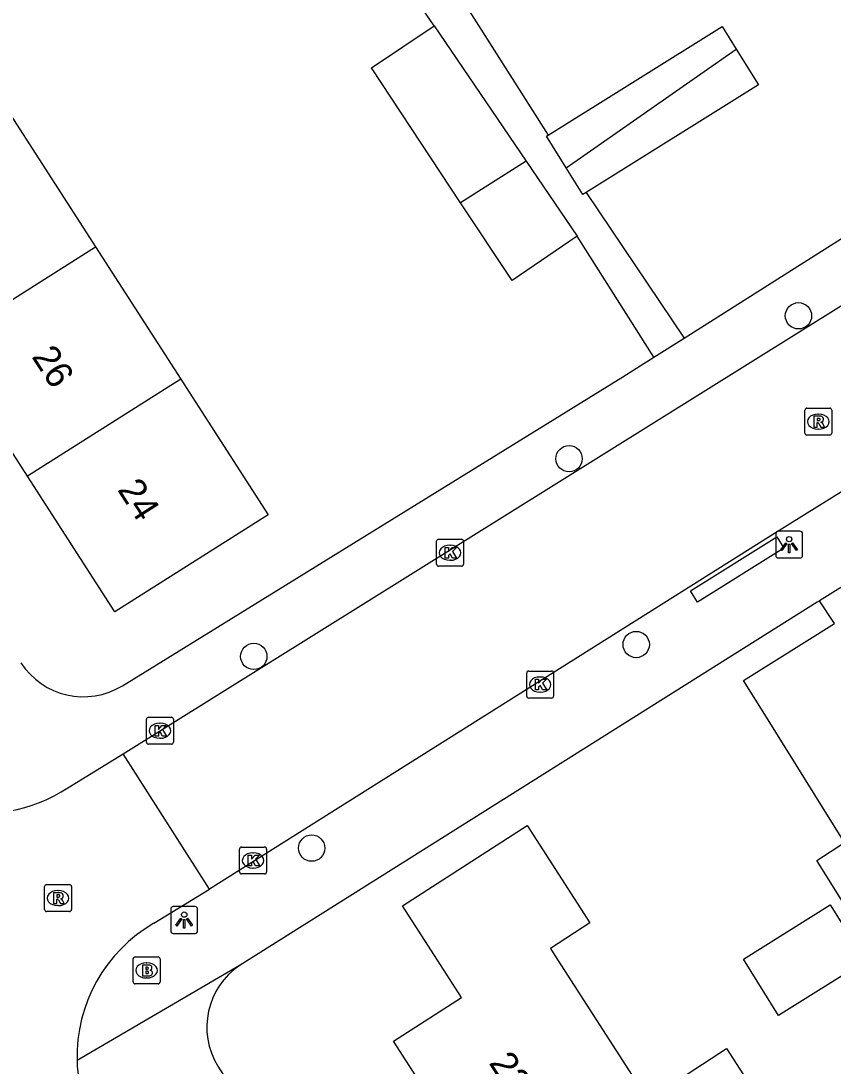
# Model space of a CAD drawing. Extents: x 159353 to 160616, y 385893 to 387321.
# Drawn here: x 159799.81 to 159829.98, y 386245.89 to 386284.7 of the extents above; entities that cross this region are included whole.
import ezdxf

# ---------------------------------------------------------------- set-up
doc = ezdxf.new("R2010")
doc.units = 0
for name, color, linetype in [('IMGEO_Boom', 7, 'Continuous'), ('IMGEO_Brandkraan', 7, 'Continuous'), ('IMGEO_Kolk', 7, 'Continuous'), ('IMGEO_Lichtpunt', 7, 'Continuous'), ('IMGEO_Pand', 7, 'Continuous'), ('IMGEO_Pand_nummerreeks', 7, 'Continuous'), ('IMGEO_Rijbaan_lokaal_open', 7, 'Continuous'), ('IMGEO_Rioolput', 7, 'Continuous'), ('IMGEO_Voetpad_open', 7, 'Continuous')]:
    doc.layers.add(name, color=color, linetype=linetype)

msp = doc.modelspace()

# ---------------------------------------------------------------- linework, layer by layer
at = {"layer": 'IMGEO_Boom'}
for centre in [(159828.694, 386273.749), (159820.171, 386268.444), (159822.665, 386261.544), (159808.462, 386261.102), (159810.611, 386253.984)]:
    msp.add_circle(centre, 0.489, dxfattribs=at)
at = {"layer": 'IMGEO_Brandkraan'}
for p, q in [((159804.054, 386249.942), (159804.906, 386249.942)), ((159803.979, 386249.016), (159803.979, 386249.868)), ((159804.467, 386249.722), (159804.492, 386249.722)), ((159804.98, 386249.868), (159804.98, 386249.016)), ((159804.49, 386249.162), (159804.465, 386249.162)), ((159804.906, 386248.942), (159804.054, 386248.942))]:
    msp.add_line(p, q, dxfattribs=at)
for points in [[(159804.054, 386249.942), (159804.906, 386249.942)], [(159803.979, 386249.016), (159803.979, 386249.868)], [(159804.327, 386249.642), (159804.327, 386249.242), (159804.54, 386249.242)], [(159804.558, 386249.642), (159804.327, 386249.642)], [(159804.506, 386249.561), (159804.452, 386249.561), (159804.452, 386249.485)], [(159804.98, 386249.868), (159804.98, 386249.016)], [(159804.452, 386249.485), (159804.505, 386249.485)], [(159804.514, 386249.409), (159804.452, 386249.409), (159804.452, 386249.328)], [(159804.452, 386249.328), (159804.514, 386249.328)], [(159804.906, 386248.942), (159804.054, 386248.942)]]:
    msp.add_lwpolyline(points, dxfattribs=at)
for centre, radius, start, end in [((159804.056, 386249.866), 0.0765, 91.552, 178.448), ((159804.056, 386249.866), 0.0765, 91.552, 178.448), ((159804.904, 386249.866), 0.0765, 1.552, 88.448), ((159804.904, 386249.866), 0.0765, 1.552, 88.448), ((159804.507, 386249.523), 0.0379, 267.8285, 90.9355), ((159804.562, 386249.497), 0.145, 59.4692, 91.5367), ((159804.587, 386249.544), 0.0922, 285.5137, 58.1501), ((159804.515, 386249.368), 0.0404, 269.8759, 90.5077), ((159804.546, 386249.493), 0.251, 268.6676, 293.5347), ((159804.592, 386249.352), 0.105, 301.3115, 78.989), ((159804.056, 386249.018), 0.0765, 181.552, 268.448), ((159804.056, 386249.018), 0.0765, 181.552, 268.448), ((159804.904, 386249.018), 0.0765, 271.552, 358.448), ((159804.904, 386249.018), 0.0765, 271.552, 358.448)]:
    msp.add_arc(centre, radius, start, end, dxfattribs=at)
for centre, major_axis, ratio, start_param, end_param in [((159804.466, 386249.442), (-0.387, 0.002), 0.722429, 4.712389, 7.853982), ((159804.491, 386249.442), (-0.39, 0.002), 0.717154, 1.570796, 4.712389)]:
    msp.add_ellipse(centre, major_axis=major_axis, ratio=ratio, start_param=start_param, end_param=end_param, dxfattribs=at)
at = {"layer": 'IMGEO_Kolk'}
for p, q in [((159815.326, 386265.452), (159816.178, 386265.452)), ((159815.251, 386264.526), (159815.251, 386265.378)), ((159815.739, 386265.232), (159815.764, 386265.232)), ((159816.252, 386265.378), (159816.252, 386264.526)), ((159816.178, 386264.452), (159815.326, 386264.452)), ((159815.762, 386264.672), (159815.737, 386264.672)), ((159818.598, 386259.632), (159818.598, 386260.484)), ((159818.673, 386260.558), (159819.525, 386260.558)), ((159819.599, 386260.484), (159819.599, 386259.632)), ((159819.086, 386260.338), (159819.111, 386260.338)), ((159819.109, 386259.778), (159819.084, 386259.778)), ((159819.525, 386259.558), (159818.673, 386259.558)), ((159804.474, 386257.917), (159804.474, 386258.769)), ((159804.549, 386258.843), (159805.401, 386258.843)), ((159804.962, 386258.623), (159804.987, 386258.623)), ((159805.475, 386258.769), (159805.475, 386257.917)), ((159805.401, 386257.843), (159804.549, 386257.843)), ((159804.985, 386258.063), (159804.96, 386258.063)), ((159807.935, 386253.099), (159807.935, 386253.951)), ((159808.01, 386254.025), (159808.862, 386254.025)), ((159808.936, 386253.951), (159808.936, 386253.099)), ((159808.423, 386253.805), (159808.448, 386253.805)), ((159808.446, 386253.245), (159808.421, 386253.245)), ((159808.862, 386253.025), (159808.01, 386253.025))]:
    msp.add_line(p, q, dxfattribs=at)
for points in [[(159815.326, 386265.452), (159816.178, 386265.452)], [(159815.251, 386264.526), (159815.251, 386265.378)], [(159815.572, 386265.152), (159815.695, 386265.152), (159815.695, 386265.001), (159815.825, 386265.152), (159815.989, 386265.152), (159815.843, 386265.001), (159815.996, 386264.752), (159815.844, 386264.752), (159815.759, 386264.916), (159815.695, 386264.849), (159815.695, 386264.752), (159815.572, 386264.752), (159815.572, 386265.152)], [(159816.252, 386265.378), (159816.252, 386264.526)], [(159816.178, 386264.452), (159815.326, 386264.452)], [(159818.598, 386259.632), (159818.598, 386260.484)], [(159818.673, 386260.558), (159819.525, 386260.558)], [(159819.599, 386260.484), (159819.599, 386259.632)], [(159818.919, 386260.258), (159819.042, 386260.258), (159819.042, 386260.107), (159819.172, 386260.258), (159819.336, 386260.258), (159819.19, 386260.107), (159819.343, 386259.858), (159819.191, 386259.858), (159819.106, 386260.022), (159819.042, 386259.955), (159819.042, 386259.858), (159818.919, 386259.858), (159818.919, 386260.258)], [(159819.525, 386259.558), (159818.673, 386259.558)], [(159804.474, 386257.917), (159804.474, 386258.769)], [(159804.549, 386258.843), (159805.401, 386258.843)], [(159804.795, 386258.543), (159804.918, 386258.543), (159804.918, 386258.392), (159805.048, 386258.543), (159805.212, 386258.543), (159805.066, 386258.392), (159805.219, 386258.143), (159805.067, 386258.143), (159804.982, 386258.307), (159804.918, 386258.24), (159804.918, 386258.143), (159804.795, 386258.143), (159804.795, 386258.543)], [(159805.475, 386258.769), (159805.475, 386257.917)], [(159805.401, 386257.843), (159804.549, 386257.843)], [(159807.935, 386253.099), (159807.935, 386253.951)], [(159808.01, 386254.025), (159808.862, 386254.025)], [(159808.936, 386253.951), (159808.936, 386253.099)], [(159808.256, 386253.725), (159808.379, 386253.725), (159808.379, 386253.574), (159808.509, 386253.725), (159808.673, 386253.725), (159808.527, 386253.574), (159808.68, 386253.325), (159808.528, 386253.325), (159808.443, 386253.489), (159808.379, 386253.422), (159808.379, 386253.325), (159808.256, 386253.325), (159808.256, 386253.725)], [(159808.862, 386253.025), (159808.01, 386253.025)]]:
    msp.add_lwpolyline(points, dxfattribs=at)
for centre, start, end in [((159815.328, 386265.376), 91.552, 178.448), ((159815.328, 386265.376), 91.552, 178.448), ((159816.176, 386265.376), 1.552, 88.448), ((159816.176, 386265.376), 1.552, 88.448), ((159815.328, 386264.528), 181.552, 268.448), ((159815.328, 386264.528), 181.552, 268.448), ((159816.176, 386264.528), 271.552, 358.448), ((159816.176, 386264.528), 271.552, 358.448), ((159818.675, 386260.482), 91.552, 178.448), ((159818.675, 386260.482), 91.552, 178.448), ((159819.523, 386260.482), 1.552, 88.448), ((159819.523, 386260.482), 1.552, 88.448), ((159818.675, 386259.634), 181.552, 268.448), ((159818.675, 386259.634), 181.552, 268.448), ((159819.523, 386259.634), 271.552, 358.448), ((159819.523, 386259.634), 271.552, 358.448), ((159804.551, 386258.767), 91.552, 178.448), ((159804.551, 386258.767), 91.552, 178.448), ((159805.399, 386258.767), 1.552, 88.448), ((159805.399, 386258.767), 1.552, 88.448), ((159804.551, 386257.919), 181.552, 268.448), ((159804.551, 386257.919), 181.552, 268.448), ((159805.399, 386257.919), 271.552, 358.448), ((159805.399, 386257.919), 271.552, 358.448), ((159808.012, 386253.949), 91.552, 178.448), ((159808.012, 386253.949), 91.552, 178.448), ((159808.86, 386253.949), 1.552, 88.448), ((159808.86, 386253.949), 1.552, 88.448), ((159808.012, 386253.101), 181.552, 268.448), ((159808.012, 386253.101), 181.552, 268.448), ((159808.86, 386253.101), 271.552, 358.448), ((159808.86, 386253.101), 271.552, 358.448)]:
    msp.add_arc(centre, 0.0765, start, end, dxfattribs=at)
for centre, major_axis, ratio, start_param, end_param in [((159815.738, 386264.952), (-0.387, 0.002), 0.722429, 4.712389, 7.853982), ((159815.763, 386264.952), (-0.39, 0.002), 0.717154, 1.570796, 4.712389), ((159819.085, 386260.058), (-0.387, 0.002), 0.722429, 4.712389, 7.853982), ((159819.11, 386260.058), (-0.39, 0.002), 0.717154, 1.570796, 4.712389), ((159804.961, 386258.343), (-0.387, 0.002), 0.722429, 4.712389, 7.853982), ((159804.986, 386258.343), (-0.39, 0.002), 0.717154, 1.570796, 4.712389), ((159808.422, 386253.525), (-0.387, 0.002), 0.722429, 4.712389, 7.853982), ((159808.447, 386253.525), (-0.39, 0.002), 0.717154, 1.570796, 4.712389)]:
    msp.add_ellipse(centre, major_axis=major_axis, ratio=ratio, start_param=start_param, end_param=end_param, dxfattribs=at)
at = {"layer": 'IMGEO_Lichtpunt'}
for p, q in [((159827.848, 386265.659), (159827.848, 386264.852)), ((159827.848, 386265.659), (159827.848, 386264.852)), ((159828.75, 386265.754), (159827.942, 386265.754)), ((159828.75, 386265.754), (159827.942, 386265.754)), ((159828.844, 386264.852), (159828.844, 386265.659)), ((159828.844, 386264.852), (159828.844, 386265.659)), ((159827.942, 386264.758), (159828.75, 386264.758)), ((159827.942, 386264.758), (159828.75, 386264.758)), ((159805.378, 386251.716), (159805.378, 386250.909)), ((159805.378, 386251.716), (159805.378, 386250.909)), ((159806.28, 386251.811), (159805.472, 386251.811)), ((159806.28, 386251.811), (159805.472, 386251.811)), ((159806.374, 386250.909), (159806.374, 386251.716)), ((159806.374, 386250.909), (159806.374, 386251.716)), ((159805.472, 386250.815), (159806.28, 386250.815)), ((159805.472, 386250.815), (159806.28, 386250.815))]:
    msp.add_line(p, q, dxfattribs=at)
for points in [[(159828.222, 386265.323), (159828.261, 386265.295), (159828.073, 386265.033), (159828.035, 386265.06), (159828.222, 386265.323)], [(159828.324, 386265.275), (159828.371, 386265.275), (159828.371, 386264.953), (159828.324, 386264.953), (159828.324, 386265.275)], [(159828.434, 386265.295), (159828.472, 386265.322), (159828.659, 386265.06), (159828.62, 386265.032), (159828.434, 386265.295)], [(159805.752, 386251.38), (159805.791, 386251.352), (159805.603, 386251.09), (159805.565, 386251.117), (159805.752, 386251.38)], [(159805.854, 386251.332), (159805.901, 386251.332), (159805.901, 386251.01), (159805.854, 386251.01), (159805.854, 386251.332)], [(159805.964, 386251.352), (159806.002, 386251.379), (159806.189, 386251.117), (159806.15, 386251.089), (159805.964, 386251.352)]]:
    msp.add_lwpolyline(points, dxfattribs=at)
for centre in [(159828.347, 386265.457), (159805.877, 386251.514)]:
    msp.add_circle(centre, 0.0994, dxfattribs=at)
for centre, start, end in [((159827.942, 386265.659), 90, 180), ((159827.942, 386265.659), 90, 180), ((159828.75, 386265.659), 0, 90), ((159828.75, 386265.659), 0, 90), ((159827.942, 386264.852), 180, 270), ((159827.942, 386264.852), 180, 270), ((159828.75, 386264.852), 270, 0), ((159828.75, 386264.852), 270, 360), ((159805.472, 386251.716), 90, 180), ((159805.472, 386251.716), 90, 180), ((159806.28, 386251.716), 0, 90), ((159806.28, 386251.716), 0, 90), ((159805.472, 386250.909), 180, 270), ((159805.472, 386250.909), 180, 270), ((159806.28, 386250.909), 270, 0), ((159806.28, 386250.909), 270, 360)]:
    msp.add_arc(centre, 0.0946, start, end, dxfattribs=at)
at = {"layer": 'IMGEO_Pand'}
for points in [[(159816.141, 386277.95), (159812.829, 386282.96), (159815.159, 386284.52)], [(159815.159, 386284.52), (159818.578, 386279.486)], [(159819.401, 386280.455), (159825.859, 386284.488), (159826.379, 386283.656)], [(159820.07, 386279.241), (159826.379, 386283.656)], [(159826.379, 386283.656), (159827.21, 386282.325), (159820.802, 386278.323)], [(159799.423, 386281.214), (159802.587, 386276.305)], [(159820.07, 386279.241), (159819.337, 386280.415), (159819.401, 386280.455)], [(159818.578, 386279.486), (159816.141, 386277.95)], [(159818.578, 386279.486), (159820.47, 386276.702)], [(159820.802, 386278.323), (159820.688, 386278.252), (159820.07, 386279.241)], [(159820.47, 386276.702), (159818.053, 386275.06), (159816.141, 386277.95)], [(159796.886, 386272.709), (159802.587, 386276.305)], [(159802.587, 386276.305), (159805.751, 386271.396)], [(159800.05, 386267.8), (159796.886, 386272.709)], [(159805.751, 386271.396), (159806.286, 386270.565), (159808.995, 386266.362), (159803.296, 386262.763), (159800.05, 386267.8)], [(159805.751, 386271.396), (159800.05, 386267.8)], [(159833.898, 386251.63), (159831.503, 386250.119), (159829.371, 386253.53), (159830.409, 386254.19), (159827.501, 386258.843), (159826.646, 386260.211), (159830.029, 386262.325)], [(159817.416, 386240.979), (159813.655, 386246.817), (159816.177, 386248.442), (159815.173, 386250), (159813.989, 386251.839), (159818.613, 386254.818), (159820.943, 386251.204), (159819.478, 386250.26), (159819.646, 386250), (159823.098, 386244.641)], [(159831.178, 386249.783), (159827.955, 386247.769), (159826.649, 386249.858), (159829.872, 386251.872), (159831.178, 386249.783)], [(159823.098, 386244.641), (159826.024, 386246.548), (159829.714, 386240.823), (159826.777, 386238.93)]]:
    msp.add_lwpolyline(points, dxfattribs=at)
at = {"layer": 'IMGEO_Rijbaan_lokaal_open'}
for points in [[(159803.604, 386257.489), (159843.009, 386282.072)], [(159846.112, 386277.054), (159827.802, 386265.662), (159806.815, 386252.464)], [(159801.558, 386256.226), (159803.604, 386257.489)], [(159806.815, 386252.464), (159803.604, 386257.489)], [(159804.752, 386251.193), (159806.815, 386252.464)]]:
    msp.add_lwpolyline(points, dxfattribs=at)
for centre, radius, start, end in [((159798.295, 386261.215), 5.962, 212.3303, 303.1872), ((159807.6, 386246.249), 5.706, 119.9386, 181.5541), ((159807.605, 386246.253), 5.711, 181.5999, 215.0939)]:
    msp.add_arc(centre, radius, start, end, dxfattribs=at)
at = {"layer": 'IMGEO_Rioolput'}
for p, q in [((159828.929, 386269.394), (159828.929, 386270.246)), ((159829.004, 386270.32), (159829.856, 386270.32)), ((159829.93, 386270.246), (159829.93, 386269.394)), ((159829.417, 386270.1), (159829.442, 386270.1)), ((159829.44, 386269.54), (159829.415, 386269.54)), ((159829.856, 386269.32), (159829.004, 386269.32)), ((159800.689, 386251.703), (159800.689, 386252.555)), ((159800.764, 386252.629), (159801.616, 386252.629)), ((159801.177, 386252.409), (159801.202, 386252.409)), ((159801.69, 386252.555), (159801.69, 386251.703)), ((159801.616, 386251.629), (159800.764, 386251.629)), ((159801.2, 386251.849), (159801.175, 386251.849))]:
    msp.add_line(p, q, dxfattribs=at)
for points in [[(159828.929, 386269.394), (159828.929, 386270.246)], [(159829.004, 386270.32), (159829.856, 386270.32)], [(159829.93, 386270.246), (159829.93, 386269.394)], [(159829.518, 386270.018), (159829.266, 386270.02), (159829.266, 386269.62)], [(159829.266, 386269.62), (159829.39, 386269.62), (159829.39, 386269.782), (159829.401, 386269.782)], [(159829.444, 386269.939), (159829.39, 386269.939), (159829.39, 386269.858)], [(159829.39, 386269.858), (159829.442, 386269.858)], [(159829.448, 386269.753), (159829.519, 386269.62), (159829.659, 386269.62), (159829.594, 386269.746)], [(159829.856, 386269.32), (159829.004, 386269.32)], [(159800.689, 386251.703), (159800.689, 386252.555)], [(159800.764, 386252.629), (159801.616, 386252.629)], [(159801.278, 386252.327), (159801.026, 386252.329), (159801.026, 386251.929)], [(159801.69, 386252.555), (159801.69, 386251.703)], [(159801.026, 386251.929), (159801.15, 386251.929), (159801.15, 386252.091), (159801.161, 386252.091)], [(159801.204, 386252.248), (159801.15, 386252.248), (159801.15, 386252.167)], [(159801.15, 386252.167), (159801.202, 386252.167)], [(159801.208, 386252.062), (159801.279, 386251.929), (159801.419, 386251.929), (159801.354, 386252.055)], [(159801.616, 386251.629), (159800.764, 386251.629)]]:
    msp.add_lwpolyline(points, dxfattribs=at)
for centre, radius, start, end in [((159829.006, 386270.244), 0.0765, 91.552, 178.448), ((159829.006, 386270.244), 0.0765, 91.552, 178.448), ((159829.854, 386270.244), 0.0765, 1.552, 88.448), ((159829.854, 386270.244), 0.0765, 1.552, 88.448), ((159829.4, 386269.729), 0.0533, 26.0293, 88.6989), ((159829.426, 386270.047), 0.19, 274.7715, 282.9687), ((159829.45, 386269.843), 0.0964, 77.0061, 93.1865), ((159829.464, 386269.9), 0.0378, 276.6634, 79.6772), ((159829.517, 386269.908), 0.109, 350.3612, 89.416), ((159829.515, 386269.908), 0.112, 277.5842, 350.9817), ((159829.499, 386269.693), 0.108, 29.5134, 73.7905), ((159829.006, 386269.396), 0.0765, 181.552, 268.448), ((159829.006, 386269.396), 0.0765, 181.552, 268.448), ((159829.854, 386269.396), 0.0765, 271.552, 358.448), ((159829.854, 386269.396), 0.0765, 271.552, 358.448), ((159800.766, 386252.553), 0.0765, 91.552, 178.448), ((159800.766, 386252.553), 0.0765, 91.552, 178.448), ((159801.277, 386252.217), 0.109, 350.3612, 89.416), ((159801.614, 386252.553), 0.0765, 1.552, 88.448), ((159801.614, 386252.553), 0.0765, 1.552, 88.448), ((159801.16, 386252.038), 0.0533, 26.0293, 88.6989), ((159801.186, 386252.356), 0.19, 274.7715, 282.9687), ((159801.21, 386252.152), 0.0964, 77.0061, 93.1865), ((159801.224, 386252.209), 0.0378, 276.6634, 79.6772), ((159801.275, 386252.217), 0.112, 277.5842, 350.9817), ((159801.259, 386252.002), 0.108, 29.5134, 73.7905), ((159800.766, 386251.705), 0.0765, 181.552, 268.448), ((159800.766, 386251.705), 0.0765, 181.552, 268.448), ((159801.614, 386251.705), 0.0765, 271.552, 358.448), ((159801.614, 386251.705), 0.0765, 271.552, 358.448)]:
    msp.add_arc(centre, radius, start, end, dxfattribs=at)
for centre, major_axis, ratio, start_param, end_param in [((159829.416, 386269.82), (-0.387, 0.002), 0.722429, 4.712389, 7.853982), ((159829.441, 386269.82), (-0.39, 0.002), 0.717154, 1.570796, 4.712389), ((159801.176, 386252.129), (-0.387, 0.002), 0.722429, 4.712389, 7.853982), ((159801.201, 386252.129), (-0.39, 0.002), 0.717154, 1.570796, 4.712389)]:
    msp.add_ellipse(centre, major_axis=major_axis, ratio=ratio, start_param=start_param, end_param=end_param, dxfattribs=at)
at = {"layer": 'IMGEO_Voetpad_open'}
for points in [[(159814.537, 386288.102), (159819.401, 386280.455)], [(159815.159, 386284.52), (159813.889, 386286.389)], [(159824.442, 386272.92), (159836.608, 386280.613), (159843.882, 386284.972)], [(159820.802, 386278.323), (159824.442, 386272.92)], [(159823.326, 386272.214), (159820.47, 386276.702)], [(159823.326, 386272.214), (159824.442, 386272.92)], [(159803.58, 386260.015), (159822.169, 386271.482), (159823.326, 386272.214)], [(159828.151, 386265.121), (159824.945, 386263.119), (159824.681, 386263.543), (159827.887, 386265.545), (159828.151, 386265.121)], [(159830.826, 386264.01), (159829.474, 386263.169)], [(159829.474, 386263.169), (159829.387, 386263.115), (159807.949, 386249.636)], [(159830.029, 386262.325), (159829.474, 386263.169)], [(159807.949, 386249.636), (159801.896, 386246.094)], [(159807.126, 386245.89), (159842.817, 386190.245)]]:
    msp.add_lwpolyline(points, dxfattribs=at)
for centre, radius, start, end in [((159802.129, 386262.37), 2.766, 212.8637, 301.642), ((159809.478, 386247.337), 2.761, 123.6239, 211.594)]:
    msp.add_arc(centre, radius, start, end, dxfattribs=at)

# ---------------------------------------------------------------- texts
at = {"layer": 'IMGEO_Pand_nummerreeks'}
for s, rotation, p in [('26', 302.8016, (159800.19, 386272.234)), ('24', 302.8016, (159803.374, 386267.293)), ('22', 302.7878, (159817.173, 386246.008))]:
    msp.add_text(s, height=1, rotation=rotation, dxfattribs=at).set_placement(p)

doc.saveas('drawing.dxf')
